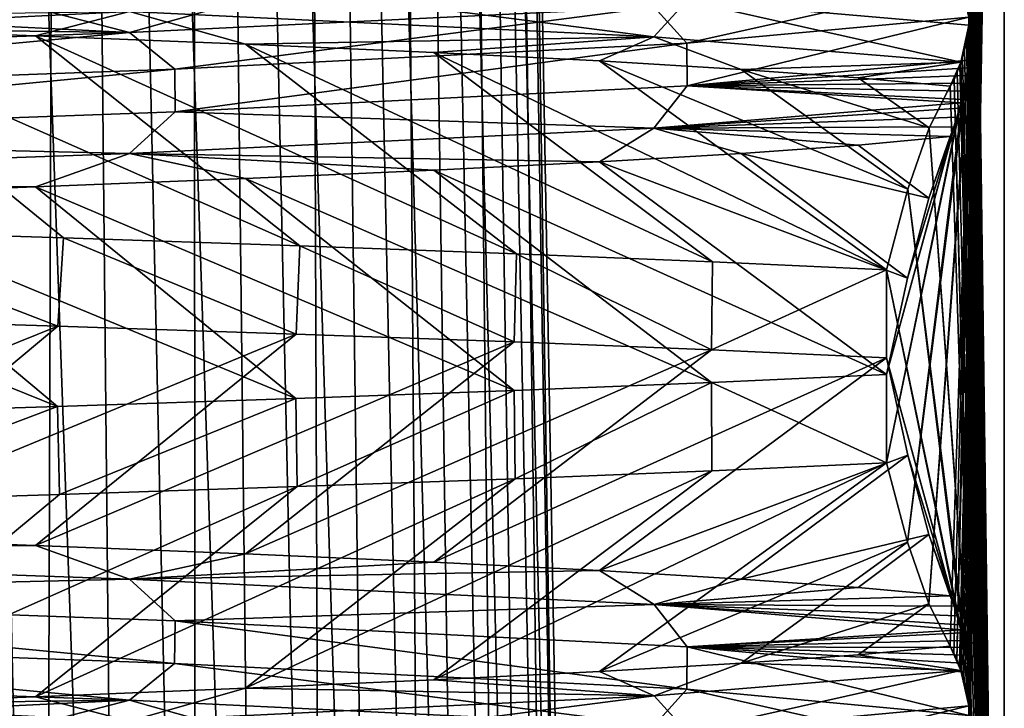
# Model space of a CAD drawing. Header units: millimetres. Extents: x -39 to 39, y -2 to 145.
# Tile 382 of 656: x 10 to 13, y 30 to 32. Entities that reach past the tile are written whole.
import ezdxf

# ---------------------------------------------------------------- set-up
doc = ezdxf.new("R2010")
doc.units = ezdxf.units.MM
doc.header["$LTSCALE"] = 65.185185
for name, color, linetype in [('460', 7, 'CONTINUOUS'), ('528', 7, 'CONTINUOUS'), ('529', 7, 'CONTINUOUS'), ('567', 7, 'CONTINUOUS'), ('574', 7, 'CONTINUOUS'), ('575', 7, 'CONTINUOUS'), ('628', 7, 'CONTINUOUS'), ('629', 7, 'CONTINUOUS'), ('630', 7, 'CONTINUOUS')]:
    doc.layers.add(name, color=color, linetype=linetype)

msp = doc.modelspace()

# ---------------------------------------------------------------- linework, layer by layer
at = {"layer": '460', "linetype": 'Continuous'}
for points in [[(9.4535, 31.1509, -10.5958), (9.4722, 31.4068, -10.5791), (10.1993, 31.1277, -9.88), (9.4535, 31.1509, -10.5958)], [(9.4722, 31.4068, -10.5791), (10.2158, 31.3836, -9.8629), (10.1993, 31.1277, -9.88), (9.4722, 31.4068, -10.5791)], [(10.1993, 31.1277, -9.88), (10.2158, 31.3836, -9.8629), (10.8914, 31.1045, -9.1113), (10.1993, 31.1277, -9.88)], [(10.2158, 31.3836, -9.8629), (10.9026, 31.3606, -9.098), (10.8914, 31.1045, -9.1113), (10.2158, 31.3836, -9.8629)], [(10.8914, 31.1045, -9.1113), (10.9026, 31.3606, -9.098), (11.5258, 31.0814, -8.2943), (10.8914, 31.1045, -9.1113)], [(10.9026, 31.3606, -9.098), (11.5319, 31.3375, -8.2858), (11.5258, 31.0814, -8.2943), (10.9026, 31.3606, -9.098)], [(11.5258, 31.0814, -8.2943), (11.5319, 31.3375, -8.2858), (12.0988, 31.0582, -7.4336), (11.5258, 31.0814, -8.2943)], [(11.5319, 31.3375, -8.2858), (12.1014, 31.3145, -7.4293), (12.0988, 31.0582, -7.4336), (11.5319, 31.3375, -8.2858)], [(12.1014, 31.3145, -7.4293), (12.6076, 31.2914, -6.5337), (12.0988, 31.0582, -7.4336), (12.1014, 31.3145, -7.4293)], [(12.6076, 31.2914, -6.5337), (12.6076, 31.035, -6.5337), (12.0988, 31.0582, -7.4336), (12.6076, 31.2914, -6.5337)], [(12.6076, 30.987, 6.5337), (12.0986, 30.9638, 7.4339), (12.6076, 30.7306, 6.5337), (12.6076, 30.987, 6.5337)], [(11.5254, 30.9406, 8.295), (10.8907, 30.9174, 9.1122), (10.8948, 30.6612, 9.1074), (11.5254, 30.9406, 8.295)], [(11.528, 30.6843, 8.2913), (11.5254, 30.9406, 8.295), (10.8948, 30.6612, 9.1074), (11.528, 30.6843, 8.2913)], [(12.0986, 30.9638, 7.4339), (11.5254, 30.9406, 8.295), (11.528, 30.6843, 8.2913), (12.0986, 30.9638, 7.4339)], [(12.0999, 30.7075, 7.4319), (12.0986, 30.9638, 7.4339), (11.528, 30.6843, 8.2913), (12.0999, 30.7075, 7.4319)], [(12.6076, 30.7306, 6.5337), (12.0986, 30.9638, 7.4339), (12.0999, 30.7075, 7.4319), (12.6076, 30.7306, 6.5337)], [(10.8907, 30.9174, 9.1122), (10.1982, 30.8942, 9.8811), (10.2038, 30.638, 9.8753), (10.8907, 30.9174, 9.1122)], [(10.8948, 30.6612, 9.1074), (10.8907, 30.9174, 9.1122), (10.2038, 30.638, 9.8753), (10.8948, 30.6612, 9.1074)], [(10.1982, 30.8942, 9.8811), (9.4521, 30.871, 10.5971), (9.4601, 30.6149, 10.59), (10.1982, 30.8942, 9.8811)], [(10.2038, 30.638, 9.8753), (10.1982, 30.8942, 9.8811), (9.4601, 30.6149, 10.59), (10.2038, 30.638, 9.8753)]]:
    msp.add_3dface(points, dxfattribs=at)
at = {"layer": '528', "linetype": 'Continuous'}
for points in [[(12.8194, 30.1403, 2.4914), (12.95, 35.8), (12.8122, 30.1593, 2.6303), (12.8194, 30.1403, 2.4914)], [(12.8122, 30.1593, 2.6303), (12.95, 35.8), (12.8495, 31.9313, 1.9186), (12.8122, 30.1593, 2.6303)], [(12.8238, 30.1273, 2.4074), (12.95, 35.8), (12.8194, 30.1403, 2.4914), (12.8238, 30.1273, 2.4074)], [(12.8255, 30.1219, 2.3749), (12.95, 35.8), (12.8238, 30.1273, 2.4074), (12.8255, 30.1219, 2.3749)], [(12.8308, 30.1041, 2.2745), (12.95, 35.8), (12.8255, 30.1219, 2.3749), (12.8308, 30.1041, 2.2745)], [(12.8355, 30.0857, 2.184), (12.95, 35.8), (12.8308, 30.1041, 2.2745), (12.8355, 30.0857, 2.184)], [(12.8401, 30.0654, 2.0979), (12.95, 35.8), (12.8355, 30.0857, 2.184), (12.8401, 30.0654, 2.0979)], [(12.8442, 30.0424, 2.0183), (12.95, 35.8), (12.8401, 30.0654, 2.0979), (12.8442, 30.0424, 2.0183)], [(12.8467, 30.0248, 1.9707), (12.95, 35.8), (12.8442, 30.0424, 2.0183), (12.8467, 30.0248, 1.9707)], [(12.8478, 30.0153, 1.9499), (12.95, 35.8), (12.8467, 30.0248, 1.9707), (12.8478, 30.0153, 1.9499)], [(12.8478, 32.0153, 1.9499), (12.95, 35.8), (12.8467, 32.0248, 1.9707), (12.8478, 32.0153, 1.9499)], [(12.8503, 29.9766, 1.9023), (12.95, 35.8), (12.8478, 30.0153, 1.9499), (12.8503, 29.9766, 1.9023)], [(12.8503, 31.9766, 1.9023), (12.95, 35.8), (12.8478, 32.0153, 1.9499), (12.8503, 31.9766, 1.9023)], [(12.8495, 31.9313, 1.9186), (12.95, 35.8), (12.8503, 31.9766, 1.9023), (12.8495, 31.9313, 1.9186)], [(12.95, 26.5), (12.95, 35.8), (12.8503, 29.9766, 1.9023), (12.95, 26.5)], [(12.7307, 30.3204, 4.1854), (12.7927, 30.1975, 3.001), (12.8495, 31.9313, 1.9186), (12.7307, 30.3204, 4.1854)], [(12.8467, 31.9004, 1.9703), (12.7307, 30.3204, 4.1854), (12.8495, 31.9313, 1.9186), (12.8467, 31.9004, 1.9703)], [(12.7927, 30.1975, 3.001), (12.8034, 30.1788, 2.798), (12.8495, 31.9313, 1.9186), (12.7927, 30.1975, 3.001)], [(12.8034, 30.1788, 2.798), (12.8122, 30.1593, 2.6303), (12.8495, 31.9313, 1.9186), (12.8034, 30.1788, 2.798)], [(12.8438, 31.8776, 2.0257), (12.7307, 30.3204, 4.1854), (12.8467, 31.9004, 1.9703), (12.8438, 31.8776, 2.0257)], [(12.6689, 30.4998, 5.3634), (12.7307, 30.3204, 4.1854), (12.8438, 31.8776, 2.0257), (12.6689, 30.4998, 5.3634)], [(12.8404, 31.8554, 2.0917), (12.6689, 30.4998, 5.3634), (12.8438, 31.8776, 2.0257), (12.8404, 31.8554, 2.0917)], [(12.8364, 31.8332, 2.1685), (12.6689, 30.4998, 5.3634), (12.8404, 31.8554, 2.0917), (12.8364, 31.8332, 2.1685)], [(12.8316, 31.8101, 2.2583), (12.6689, 30.4998, 5.3634), (12.8364, 31.8332, 2.1685), (12.8316, 31.8101, 2.2583)], [(12.6076, 30.7306, 6.5337), (12.6689, 30.4998, 5.3634), (12.8316, 31.8101, 2.2583), (12.6076, 30.7306, 6.5337)], [(12.8261, 31.786, 2.3635), (12.6076, 30.7306, 6.5337), (12.8316, 31.8101, 2.2583), (12.8261, 31.786, 2.3635)], [(12.8237, 31.7762, 2.4091), (12.6076, 30.7306, 6.5337), (12.8261, 31.786, 2.3635), (12.8237, 31.7762, 2.4091)], [(12.8197, 31.7607, 2.4856), (12.6076, 30.7306, 6.5337), (12.8237, 31.7762, 2.4091), (12.8197, 31.7607, 2.4856)], [(12.6076, 30.987, 6.5337), (12.6076, 30.7306, 6.5337), (12.8197, 31.7607, 2.4856), (12.6076, 30.987, 6.5337)], [(12.8123, 31.7342, 2.628), (12.6076, 30.987, 6.5337), (12.8197, 31.7607, 2.4856), (12.8123, 31.7342, 2.628)], [(12.6687, 31.2663, 5.3676), (12.6076, 30.987, 6.5337), (12.8123, 31.7342, 2.628), (12.6687, 31.2663, 5.3676)], [(12.8034, 31.7063, 2.7974), (12.6687, 31.2663, 5.3676), (12.8123, 31.7342, 2.628), (12.8034, 31.7063, 2.7974)], [(12.7305, 31.4987, 4.1892), (12.6687, 31.2663, 5.3676), (12.8034, 31.7063, 2.7974), (12.7305, 31.4987, 4.1892)], [(12.7927, 31.6778, 3.001), (12.7305, 31.4987, 4.1892), (12.8034, 31.7063, 2.7974), (12.7927, 31.6778, 3.001)]]:
    msp.add_3dface(points, dxfattribs=at)
at = {"layer": '529', "linetype": 'Continuous'}
for points in [[(12.95, 35.8), (12.95, 26.5), (12.85, 34.0799, -1.9079), (12.95, 35.8)], [(12.85, 34.0799, -1.9079), (12.95, 26.5), (12.8499, 34.0335, -1.9103), (12.85, 34.0799, -1.9079)], [(12.8499, 34.0335, -1.9103), (12.95, 26.5), (12.8473, 34.0017, -1.9603), (12.8499, 34.0335, -1.9103)], [(12.8473, 34.0017, -1.9603), (12.95, 26.5), (12.844, 33.9781, -2.023), (12.8473, 34.0017, -1.9603)], [(12.844, 33.9781, -2.023), (12.95, 26.5), (12.8398, 33.9555, -2.1022), (12.844, 33.9781, -2.023)], [(12.8398, 33.9555, -2.1022), (12.95, 26.5), (12.8346, 33.9325, -2.2017), (12.8398, 33.9555, -2.1022)], [(12.8346, 33.9325, -2.2017), (12.95, 26.5), (12.8283, 33.9091, -2.3228), (12.8346, 33.9325, -2.2017)], [(12.8237, 33.8943, -2.4099), (12.95, 26.5), (12.821, 33.8863, -2.4612), (12.8237, 33.8943, -2.4099)], [(12.821, 33.8863, -2.4612), (12.95, 26.5), (12.85, 32.0799, -1.9079), (12.821, 33.8863, -2.4612)], [(12.8283, 33.9091, -2.3228), (12.95, 26.5), (12.8237, 33.8943, -2.4099), (12.8283, 33.9091, -2.3228)], [(12.85, 32.0799, -1.9079), (12.95, 26.5), (12.8499, 32.0335, -1.9103), (12.85, 32.0799, -1.9079)], [(12.8499, 32.0335, -1.9103), (12.95, 26.5), (12.8473, 32.0017, -1.9603), (12.8499, 32.0335, -1.9103)], [(12.8473, 32.0017, -1.9603), (12.95, 26.5), (12.844, 31.9781, -2.023), (12.8473, 32.0017, -1.9603)], [(12.844, 31.9781, -2.023), (12.95, 26.5), (12.8398, 31.9555, -2.1022), (12.844, 31.9781, -2.023)], [(12.8398, 31.9555, -2.1022), (12.95, 26.5), (12.8346, 31.9325, -2.2017), (12.8398, 31.9555, -2.1022)], [(12.8346, 31.9325, -2.2017), (12.95, 26.5), (12.8283, 31.9091, -2.3228), (12.8346, 31.9325, -2.2017)], [(12.821, 31.8863, -2.4612), (12.95, 26.5), (12.8131, 31.8649, -2.613), (12.821, 31.8863, -2.4612)], [(12.8237, 31.8943, -2.4099), (12.95, 26.5), (12.821, 31.8863, -2.4612), (12.8237, 31.8943, -2.4099)], [(12.8283, 31.9091, -2.3228), (12.95, 26.5), (12.8237, 31.8943, -2.4099), (12.8283, 31.9091, -2.3228)], [(12.8131, 31.8649, -2.613), (12.95, 26.5), (12.8039, 31.8442, -2.7882), (12.8131, 31.8649, -2.613)], [(12.7315, 31.7036, -4.1702), (12.7927, 31.8245, -3.001), (12.8494, 30.0916, -1.9198), (12.7315, 31.7036, -4.1702)], [(12.7927, 31.8245, -3.001), (12.8039, 31.8442, -2.7882), (12.8494, 30.0916, -1.9198), (12.7927, 31.8245, -3.001)], [(12.8039, 31.8442, -2.7882), (12.95, 26.5), (12.8494, 30.0916, -1.9198), (12.8039, 31.8442, -2.7882)], [(12.6697, 31.5248, -5.3485), (12.7315, 31.7036, -4.1702), (12.8467, 30.1217, -1.9706), (12.6697, 31.5248, -5.3485)], [(12.8467, 30.1217, -1.9706), (12.7315, 31.7036, -4.1702), (12.8494, 30.0916, -1.9198), (12.8467, 30.1217, -1.9706)], [(12.6076, 31.2914, -6.5337), (12.6697, 31.5248, -5.3485), (12.831, 30.2148, -2.2707), (12.6076, 31.2914, -6.5337)], [(12.8353, 30.194, -2.1877), (12.831, 30.2148, -2.2707), (12.6697, 31.5248, -5.3485), (12.8353, 30.194, -2.1877)], [(12.8353, 30.194, -2.1877), (12.6697, 31.5248, -5.3485), (12.8395, 30.1718, -2.1089), (12.8353, 30.194, -2.1877)], [(12.8395, 30.1718, -2.1089), (12.6697, 31.5248, -5.3485), (12.8434, 30.1477, -2.0348), (12.8395, 30.1718, -2.1089)], [(12.8434, 30.1477, -2.0348), (12.6697, 31.5248, -5.3485), (12.8467, 30.1217, -1.9706), (12.8434, 30.1477, -2.0348)], [(12.6076, 31.035, -6.5337), (12.6076, 31.2914, -6.5337), (12.8202, 30.2597, -2.4772), (12.6076, 31.035, -6.5337)], [(12.8202, 30.2597, -2.4772), (12.6076, 31.2914, -6.5337), (12.8239, 30.2453, -2.4067), (12.8202, 30.2597, -2.4772)], [(12.8239, 30.2453, -2.4067), (12.6076, 31.2914, -6.5337), (12.8261, 30.2363, -2.3647), (12.8239, 30.2453, -2.4067)], [(12.8261, 30.2363, -2.3647), (12.6076, 31.2914, -6.5337), (12.831, 30.2148, -2.2707), (12.8261, 30.2363, -2.3647)], [(12.6694, 30.7527, -5.3542), (12.6076, 31.035, -6.5337), (12.8129, 30.2856, -2.6156), (12.6694, 30.7527, -5.3542)], [(12.8129, 30.2856, -2.6156), (12.6076, 31.035, -6.5337), (12.8202, 30.2597, -2.4772), (12.8129, 30.2856, -2.6156)], [(12.7309, 30.5218, -4.1809), (12.6694, 30.7527, -5.3542), (12.8039, 30.3142, -2.7877), (12.7309, 30.5218, -4.1809)], [(12.8039, 30.3142, -2.7877), (12.6694, 30.7527, -5.3542), (12.8129, 30.2856, -2.6156), (12.8039, 30.3142, -2.7877)], [(12.7927, 30.3442, -3.001), (12.7309, 30.5218, -4.1809), (12.8039, 30.3142, -2.7877), (12.7927, 30.3442, -3.001)], [(12.8494, 30.0916, -1.9198), (12.95, 26.5), (12.8504, 30.0483, -1.9003), (12.8494, 30.0916, -1.9198)], [(12.8504, 30.0483, -1.9003), (12.95, 26.5), (12.8483, 30.0116, -1.9404), (12.8504, 30.0483, -1.9003)]]:
    msp.add_3dface(points, dxfattribs=at)
at = {"layer": '567', "linetype": 'Continuous'}
for points in [[(9.9146, 26, -6.2696), (10.159, 26, -5.8653), (9.7745, 43.2089, -5.9253), (9.9146, 26, -6.2696)], [(10.159, 26, -5.8653), (10.3869, 26, -5.4515), (9.7745, 43.2089, -5.9253), (10.159, 26, -5.8653)], [(9.7745, 43.2089, -5.9253), (10.3869, 26, -5.4515), (10.2165, 43.2089, -5.1256), (9.7745, 43.2089, -5.9253)], [(10.159, 26, 5.8653), (9.9146, 26, 6.2696), (9.7745, 43.2089, 5.9253), (10.159, 26, 5.8653)], [(10.2165, 43.2089, 5.1256), (10.159, 26, 5.8653), (9.7745, 43.2089, 5.9253), (10.2165, 43.2089, 5.1256)], [(10.3869, 26, 5.4515), (10.159, 26, 5.8653), (10.2165, 43.2089, 5.1256), (10.3869, 26, 5.4515)], [(10.3869, 26, -5.4515), (10.598, 26, -5.0288), (10.2165, 43.2089, -5.1256), (10.3869, 26, -5.4515)], [(10.598, 26, -5.0288), (10.7919, 26, -4.598), (10.2165, 43.2089, -5.1256), (10.598, 26, -5.0288)], [(10.2165, 43.2089, -5.1256), (10.7919, 26, -4.598), (10.5932, 43.2089, -4.2934), (10.2165, 43.2089, -5.1256)], [(10.598, 26, 5.0288), (10.3869, 26, 5.4515), (10.2165, 43.2089, 5.1256), (10.598, 26, 5.0288)], [(10.5932, 43.2089, 4.2934), (10.598, 26, 5.0288), (10.2165, 43.2089, 5.1256), (10.5932, 43.2089, 4.2934)], [(10.7919, 26, -4.598), (10.9683, 26, -4.1597), (10.5932, 43.2089, -4.2934), (10.7919, 26, -4.598)], [(10.9683, 26, -4.1597), (11.1269, 26, -3.7147), (10.5932, 43.2089, -4.2934), (10.9683, 26, -4.1597)], [(10.5932, 43.2089, -4.2934), (11.1269, 26, -3.7147), (10.9031, 43.2089, -3.4311), (10.5932, 43.2089, -4.2934)], [(10.9683, 26, 4.1597), (10.7919, 26, 4.598), (10.5932, 43.2089, 4.2934), (10.9683, 26, 4.1597)], [(10.9031, 43.2089, 3.4311), (10.9683, 26, 4.1597), (10.5932, 43.2089, 4.2934), (10.9031, 43.2089, 3.4311)], [(10.7919, 26, 4.598), (10.598, 26, 5.0288), (10.5932, 43.2089, 4.2934), (10.7919, 26, 4.598)], [(11.1269, 26, -3.7147), (11.2674, 26, -3.2637), (10.9031, 43.2089, -3.4311), (11.1269, 26, -3.7147)], [(11.2674, 26, -3.2637), (11.3897, 26, -2.8073), (10.9031, 43.2089, -3.4311), (11.2674, 26, -3.2637)], [(10.9031, 43.2089, -3.4311), (11.3897, 26, -2.8073), (11.1429, 43.2089, -2.5465), (10.9031, 43.2089, -3.4311)], [(11.2674, 26, 3.2637), (11.1269, 26, 3.7147), (10.9031, 43.2089, 3.4311), (11.2674, 26, 3.2637)], [(11.1429, 43.2089, 2.5465), (11.2674, 26, 3.2637), (10.9031, 43.2089, 3.4311), (11.1429, 43.2089, 2.5465)], [(11.1269, 26, 3.7147), (10.9683, 26, 4.1597), (10.9031, 43.2089, 3.4311), (11.1269, 26, 3.7147)], [(11.3897, 26, -2.8073), (11.4935, 26, -2.3464), (11.1429, 43.2089, -2.5465), (11.3897, 26, -2.8073)], [(11.4935, 26, -2.3464), (11.5787, 26, -1.8817), (11.1429, 43.2089, -2.5465), (11.4935, 26, -2.3464)], [(11.1429, 43.2089, -2.5465), (11.5787, 26, -1.8817), (11.311, 43.2089, -1.6467), (11.1429, 43.2089, -2.5465)], [(11.4935, 26, 2.3464), (11.3897, 26, 2.8073), (11.1429, 43.2089, 2.5465), (11.4935, 26, 2.3464)], [(11.311, 43.2089, 1.6467), (11.4935, 26, 2.3464), (11.1429, 43.2089, 2.5465), (11.311, 43.2089, 1.6467)], [(11.3897, 26, 2.8073), (11.2674, 26, 3.2637), (11.1429, 43.2089, 2.5465), (11.3897, 26, 2.8073)], [(11.5787, 26, -1.8817), (11.6451, 26, -1.414), (11.311, 43.2089, -1.6467), (11.5787, 26, -1.8817)], [(11.6451, 26, -1.414), (11.6925, 26, -0.9439), (11.311, 43.2089, -1.6467), (11.6451, 26, -1.414)], [(11.311, 43.2089, -1.6467), (11.6925, 26, -0.9439), (11.4064, 43.2089, -0.7371), (11.311, 43.2089, -1.6467)], [(11.6451, 26, 1.414), (11.5787, 26, 1.8817), (11.311, 43.2089, 1.6467), (11.6451, 26, 1.414)], [(11.4064, 43.2089, 0.7371), (11.6451, 26, 1.414), (11.311, 43.2089, 1.6467), (11.4064, 43.2089, 0.7371)], [(11.5787, 26, 1.8817), (11.4935, 26, 2.3464), (11.311, 43.2089, 1.6467), (11.5787, 26, 1.8817)], [(11.6925, 26, 0.9439), (11.6451, 26, 1.414), (11.4064, 43.2089, 0.7371), (11.6925, 26, 0.9439)], [(11.543, 35.6288, 0.6709), (11.6925, 26, 0.9439), (11.4064, 43.2089, 0.7371), (11.543, 35.6288, 0.6709)], [(11.4064, 43.2089, -0.7371), (11.6925, 26, -0.9439), (11.543, 35.6288, -0.6709), (11.4064, 43.2089, -0.7371)], [(11.6801, 27.9956, -0.6043), (11.543, 35.6288, -0.6709), (11.6925, 26, -0.9439), (11.6801, 27.9956, -0.6043)], [(11.6801, 27.9956, 0.6043), (11.6925, 26, 0.9439), (11.543, 35.6288, 0.6709), (11.6801, 27.9956, 0.6043)]]:
    msp.add_3dface(points, dxfattribs=at)
at = {"layer": '574', "linetype": 'Continuous'}
for points in [[(11.543, 35.6288, -0.6709), (11.6801, 27.9956, -0.6043), (7.0698, 33.5151, -0.6525), (11.543, 35.6288, -0.6709)], [(11.6801, 27.9956, -0.6043), (6.8806, 27.9956, -0.6043), (7.0698, 33.5151, -0.6525), (11.6801, 27.9956, -0.6043)]]:
    msp.add_3dface(points, dxfattribs=at)
at = {"layer": '575', "linetype": 'Continuous'}
for points in [[(11.6801, 27.9956, 0.6043), (11.543, 35.6288, 0.6709), (6.8806, 27.9956, 0.6043), (11.6801, 27.9956, 0.6043)], [(11.543, 35.6288, 0.6709), (7.0698, 33.5151, 0.6525), (6.8806, 27.9956, 0.6043), (11.543, 35.6288, 0.6709)]]:
    msp.add_3dface(points, dxfattribs=at)
at = {"layer": '628', "linetype": 'Continuous'}
for points in [[(9.4535, 31.1509, -10.5958), (10.1993, 31.1277, -9.88), (8.7395, 30.5392, -9.8123), (9.4535, 31.1509, -10.5958)], [(8.7395, 30.5392, -9.8123), (10.1993, 31.1277, -9.88), (9.4647, 30.5148, -9.1148), (8.7395, 30.5392, -9.8123)], [(10.1993, 31.1277, -9.88), (10.8914, 31.1045, -9.1113), (9.4647, 30.5148, -9.1148), (10.1993, 31.1277, -9.88)], [(9.4647, 30.5148, -9.1148), (10.8914, 31.1045, -9.1113), (10.1344, 30.4904, -8.3639), (9.4647, 30.5148, -9.1148)], [(10.8914, 31.1045, -9.1113), (11.5258, 31.0814, -8.2943), (10.1344, 30.4904, -8.3639), (10.8914, 31.1045, -9.1113)], [(10.1344, 30.4904, -8.3639), (11.5258, 31.0814, -8.2943), (10.7447, 30.4661, -7.5639), (10.1344, 30.4904, -8.3639)], [(11.5258, 31.0814, -8.2943), (12.0988, 31.0582, -7.4336), (10.7447, 30.4661, -7.5639), (11.5258, 31.0814, -8.2943)], [(10.7447, 30.4661, -7.5639), (12.0988, 31.0582, -7.4336), (11.2919, 30.4417, -6.7195), (10.7447, 30.4661, -7.5639)], [(12.0988, 31.0582, -7.4336), (12.6076, 31.035, -6.5337), (11.2919, 30.4417, -6.7195), (12.0988, 31.0582, -7.4336)], [(11.2919, 30.4417, -6.7195), (12.6076, 31.035, -6.5337), (11.773, 30.4173, -5.8358), (11.2919, 30.4417, -6.7195)], [(12.6076, 31.035, -6.5337), (12.6694, 30.7527, -5.3542), (11.773, 30.4173, -5.8358), (12.6076, 31.035, -6.5337)], [(11.773, 30.4173, -5.8358), (12.6694, 30.7527, -5.3542), (12.185, 30.3929, -4.9178), (11.773, 30.4173, -5.8358)], [(12.6694, 30.7527, -5.3542), (12.7309, 30.5218, -4.1809), (12.185, 30.3929, -4.9178), (12.6694, 30.7527, -5.3542)], [(12.0999, 30.7075, 7.4319), (11.528, 30.6843, 8.2913), (10.7447, 30.0756, 7.5639), (12.0999, 30.7075, 7.4319)], [(11.2919, 30.0999, 6.7195), (12.0999, 30.7075, 7.4319), (10.7447, 30.0756, 7.5639), (11.2919, 30.0999, 6.7195)], [(12.6076, 30.7306, 6.5337), (12.0999, 30.7075, 7.4319), (11.2919, 30.0999, 6.7195), (12.6076, 30.7306, 6.5337)], [(11.773, 30.1243, 5.8358), (12.6076, 30.7306, 6.5337), (11.2919, 30.0999, 6.7195), (11.773, 30.1243, 5.8358)], [(12.6689, 30.4998, 5.3634), (12.6076, 30.7306, 6.5337), (11.773, 30.1243, 5.8358), (12.6689, 30.4998, 5.3634)], [(11.528, 30.6843, 8.2913), (10.8948, 30.6612, 9.1074), (10.1344, 30.0512, 8.3638), (11.528, 30.6843, 8.2913)], [(10.7447, 30.0756, 7.5639), (11.528, 30.6843, 8.2913), (10.1344, 30.0512, 8.3638), (10.7447, 30.0756, 7.5639)], [(10.8948, 30.6612, 9.1074), (10.2038, 30.638, 9.8753), (9.4647, 30.0268, 9.1148), (10.8948, 30.6612, 9.1074)], [(10.1344, 30.0512, 8.3638), (10.8948, 30.6612, 9.1074), (9.4647, 30.0268, 9.1148), (10.1344, 30.0512, 8.3638)], [(10.2038, 30.638, 9.8753), (9.4601, 30.6149, 10.59), (9.4647, 30.0268, 9.1148), (10.2038, 30.638, 9.8753)], [(12.185, 30.3929, -4.9178), (12.7309, 30.5218, -4.1809), (12.5256, 30.3685, -3.971), (12.185, 30.3929, -4.9178)], [(12.7309, 30.5218, -4.1809), (12.7927, 30.3442, -3.001), (12.5256, 30.3685, -3.971), (12.7309, 30.5218, -4.1809)], [(12.185, 30.1487, 4.9178), (12.6689, 30.4998, 5.3634), (11.773, 30.1243, 5.8358), (12.185, 30.1487, 4.9178)], [(12.7307, 30.3204, 4.1854), (12.6689, 30.4998, 5.3634), (12.185, 30.1487, 4.9178), (12.7307, 30.3204, 4.1854)], [(12.5256, 30.1731, 3.971), (12.7307, 30.3204, 4.1854), (12.185, 30.1487, 4.9178), (12.5256, 30.1731, 3.971)], [(12.7927, 30.1975, 3.001), (12.7307, 30.3204, 4.1854), (12.5256, 30.1731, 3.971), (12.7927, 30.1975, 3.001)]]:
    msp.add_3dface(points, dxfattribs=at)
at = {"layer": '629', "linetype": 'Continuous'}
for points in [[(11.9317, 31.9677, -5.2811), (10.4071, 32.0412, -7.8708), (10.5392, 32.1479, -7.6056), (11.9317, 31.9677, -5.2811)], [(12.0274, 32.0727, -4.9256), (11.9317, 31.9677, -5.2811), (10.5392, 32.1479, -7.6056), (12.0274, 32.0727, -4.9256)], [(12.8238, 32.1273, 2.4074), (11.9322, 32.054, 5.2794), (12.0271, 31.949, 4.9261), (12.8238, 32.1273, 2.4074)], [(12.8467, 32.0248, 1.9707), (12.8238, 32.1273, 2.4074), (12.0271, 31.949, 4.9261), (12.8467, 32.0248, 1.9707)], [(12.8468, 32.1215, -1.9701), (12.8473, 32.0017, -1.9603), (12.0274, 32.0727, -4.9256), (12.8468, 32.1215, -1.9701)], [(12.8468, 32.1215, -1.9701), (12.8476, 32.1139, -1.9548), (12.8473, 32.0017, -1.9603), (12.8468, 32.1215, -1.9701)], [(12.8476, 32.1139, -1.9548), (12.8499, 32.0335, -1.9103), (12.8473, 32.0017, -1.9603), (12.8476, 32.1139, -1.9548)], [(10.7447, 32.0756, 7.5639), (10.1344, 32.0512, 8.3639), (10.4078, 31.9805, 7.8695), (10.7447, 32.0756, 7.5639)], [(11.9322, 32.054, 5.2794), (10.7447, 32.0756, 7.5639), (10.4078, 31.9805, 7.8695), (11.9322, 32.054, 5.2794)], [(11.9322, 32.054, 5.2794), (10.4078, 31.9805, 7.8695), (10.5388, 31.8737, 7.6061), (11.9322, 32.054, 5.2794)], [(12.0271, 31.949, 4.9261), (11.9322, 32.054, 5.2794), (10.5388, 31.8737, 7.6061), (12.0271, 31.949, 4.9261)], [(12.8237, 31.8943, -2.4099), (11.9317, 31.9677, -5.2811), (12.0274, 32.0727, -4.9256), (12.8237, 31.8943, -2.4099)], [(12.8473, 32.0017, -1.9603), (12.8237, 31.8943, -2.4099), (12.0274, 32.0727, -4.9256), (12.8473, 32.0017, -1.9603)], [(8.7395, 32.0196, -9.8123), (10.4071, 32.0412, -7.8708), (9.4647, 31.9952, -9.1148), (8.7395, 32.0196, -9.8123)], [(9.4647, 32.0268, 9.1148), (8.7395, 32.0024, 9.8123), (10.4078, 31.9805, 7.8695), (9.4647, 32.0268, 9.1148)], [(10.1344, 32.0512, 8.3639), (9.4647, 32.0268, 9.1148), (10.4078, 31.9805, 7.8695), (10.1344, 32.0512, 8.3639)], [(9.4647, 31.9952, -9.1148), (10.4071, 32.0412, -7.8708), (10.1344, 31.9708, -8.3638), (9.4647, 31.9952, -9.1148)], [(10.1344, 31.9708, -8.3638), (10.4071, 32.0412, -7.8708), (10.7447, 31.9464, -7.5639), (10.1344, 31.9708, -8.3638)], [(10.4071, 32.0412, -7.8708), (11.9317, 31.9677, -5.2811), (10.7447, 31.9464, -7.5639), (10.4071, 32.0412, -7.8708)], [(12.8467, 32.0248, 1.9707), (12.0271, 31.949, 4.9261), (12.0278, 31.8252, 4.9247), (12.8467, 32.0248, 1.9707)], [(12.8467, 31.9004, 1.9703), (12.8467, 32.0248, 1.9707), (12.0278, 31.8252, 4.9247), (12.8467, 31.9004, 1.9703)], [(12.8467, 31.9004, 1.9703), (12.8478, 32.0153, 1.9499), (12.8467, 32.0248, 1.9707), (12.8467, 31.9004, 1.9703)], [(10.4078, 31.9805, 7.8695), (8.7395, 32.0024, 9.8123), (8.3311, 31.9071, 10.0421), (10.4078, 31.9805, 7.8695)], [(12.8473, 32.0017, -1.9603), (12.8283, 31.9091, -2.3228), (12.8237, 31.8943, -2.4099), (12.8473, 32.0017, -1.9603)], [(12.8473, 32.0017, -1.9603), (12.8346, 31.9325, -2.2017), (12.8283, 31.9091, -2.3228), (12.8473, 32.0017, -1.9603)], [(12.8473, 32.0017, -1.9603), (12.8398, 31.9555, -2.1022), (12.8346, 31.9325, -2.2017), (12.8473, 32.0017, -1.9603)], [(12.8473, 32.0017, -1.9603), (12.844, 31.9781, -2.023), (12.8398, 31.9555, -2.1022), (12.8473, 32.0017, -1.9603)], [(12.8467, 31.9004, 1.9703), (12.8495, 31.9313, 1.9186), (12.8478, 32.0153, 1.9499), (12.8467, 31.9004, 1.9703)], [(12.8495, 31.9313, 1.9186), (12.8503, 31.9766, 1.9023), (12.8478, 32.0153, 1.9499), (12.8495, 31.9313, 1.9186)], [(10.4078, 31.9805, 7.8695), (8.3311, 31.9071, 10.0421), (8.4641, 31.7985, 9.8629), (10.4078, 31.9805, 7.8695)], [(10.5388, 31.8737, 7.6061), (10.4078, 31.9805, 7.8695), (8.4641, 31.7985, 9.8629), (10.5388, 31.8737, 7.6061)], [(10.7447, 31.9464, -7.5639), (11.9317, 31.9677, -5.2811), (11.2919, 31.9221, -6.7195), (10.7447, 31.9464, -7.5639)], [(11.2919, 31.9221, -6.7195), (11.9317, 31.9677, -5.2811), (11.773, 31.8977, -5.8358), (11.2919, 31.9221, -6.7195)], [(11.773, 31.8977, -5.8358), (11.9317, 31.9677, -5.2811), (12.185, 31.8733, -4.9178), (11.773, 31.8977, -5.8358)], [(11.9317, 31.9677, -5.2811), (12.8237, 31.8943, -2.4099), (12.185, 31.8733, -4.9178), (11.9317, 31.9677, -5.2811)], [(12.0271, 31.949, 4.9261), (10.5388, 31.8737, 7.6061), (10.5397, 31.75, 7.605), (12.0271, 31.949, 4.9261)], [(12.0278, 31.8252, 4.9247), (12.0271, 31.949, 4.9261), (10.5397, 31.75, 7.605), (12.0278, 31.8252, 4.9247)], [(12.8438, 31.8776, 2.0257), (12.8467, 31.9004, 1.9703), (12.0278, 31.8252, 4.9247), (12.8438, 31.8776, 2.0257)], [(12.185, 31.8733, -4.9178), (12.8237, 31.8943, -2.4099), (12.5256, 31.8489, -3.971), (12.185, 31.8733, -4.9178)], [(12.8237, 31.8943, -2.4099), (12.7927, 31.8245, -3.001), (12.5256, 31.8489, -3.971), (12.8237, 31.8943, -2.4099)], [(12.8237, 31.8943, -2.4099), (12.8039, 31.8442, -2.7882), (12.7927, 31.8245, -3.001), (12.8237, 31.8943, -2.4099)], [(12.8237, 31.8943, -2.4099), (12.8131, 31.8649, -2.613), (12.8039, 31.8442, -2.7882), (12.8237, 31.8943, -2.4099)], [(12.8237, 31.8943, -2.4099), (12.821, 31.8863, -2.4612), (12.8131, 31.8649, -2.613), (12.8237, 31.8943, -2.4099)], [(10.5388, 31.8737, 7.6061), (8.4641, 31.7985, 9.8629), (8.4652, 31.6747, 9.8621), (10.5388, 31.8737, 7.6061)], [(10.5397, 31.75, 7.605), (10.5388, 31.8737, 7.6061), (8.4652, 31.6747, 9.8621), (10.5397, 31.75, 7.605)], [(12.8404, 31.8554, 2.0917), (12.8438, 31.8776, 2.0257), (12.0278, 31.8252, 4.9247), (12.8404, 31.8554, 2.0917)], [(12.8364, 31.8332, 2.1685), (12.8404, 31.8554, 2.0917), (12.0278, 31.8252, 4.9247), (12.8364, 31.8332, 2.1685)], [(12.0278, 31.8252, 4.9247), (10.5397, 31.75, 7.605), (11.9318, 31.7025, 5.2809), (12.0278, 31.8252, 4.9247)], [(12.8237, 31.7762, 2.4091), (12.0278, 31.8252, 4.9247), (11.9318, 31.7025, 5.2809), (12.8237, 31.7762, 2.4091)], [(12.8316, 31.8101, 2.2583), (12.8364, 31.8332, 2.1685), (12.0278, 31.8252, 4.9247), (12.8316, 31.8101, 2.2583)], [(12.8237, 31.7762, 2.4091), (12.8261, 31.786, 2.3635), (12.0278, 31.8252, 4.9247), (12.8237, 31.7762, 2.4091)], [(12.8261, 31.786, 2.3635), (12.8316, 31.8101, 2.2583), (12.0278, 31.8252, 4.9247), (12.8261, 31.786, 2.3635)], [(12.8197, 31.7607, 2.4856), (12.8237, 31.7762, 2.4091), (11.9318, 31.7025, 5.2809), (12.8197, 31.7607, 2.4856)], [(10.5397, 31.75, 7.605), (8.4652, 31.6747, 9.8621), (10.4072, 31.629, 7.8706), (10.5397, 31.75, 7.605)], [(11.9318, 31.7025, 5.2809), (10.5397, 31.75, 7.605), (10.4072, 31.629, 7.8706), (11.9318, 31.7025, 5.2809)], [(12.8123, 31.7342, 2.628), (12.8197, 31.7607, 2.4856), (11.9318, 31.7025, 5.2809), (12.8123, 31.7342, 2.628)], [(12.8034, 31.7063, 2.7974), (12.8123, 31.7342, 2.628), (11.9318, 31.7025, 5.2809), (12.8034, 31.7063, 2.7974)], [(11.9318, 31.7025, 5.2809), (10.4072, 31.629, 7.8706), (11.773, 31.6047, 5.8358), (11.9318, 31.7025, 5.2809)], [(12.185, 31.6291, 4.9178), (11.9318, 31.7025, 5.2809), (11.773, 31.6047, 5.8358), (12.185, 31.6291, 4.9178)], [(12.7927, 31.6778, 3.001), (12.8034, 31.7063, 2.7974), (11.9318, 31.7025, 5.2809), (12.7927, 31.6778, 3.001)], [(12.7927, 31.6778, 3.001), (11.9318, 31.7025, 5.2809), (12.5256, 31.6535, 3.971), (12.7927, 31.6778, 3.001)], [(12.5256, 31.6535, 3.971), (11.9318, 31.7025, 5.2809), (12.185, 31.6291, 4.9178), (12.5256, 31.6535, 3.971)], [(10.4072, 31.629, 7.8706), (8.4652, 31.6747, 9.8621), (8.3306, 31.5555, 10.0428), (10.4072, 31.629, 7.8706)], [(10.4072, 31.629, 7.8706), (8.3306, 31.5555, 10.0428), (10.1344, 31.5316, 8.3639), (10.4072, 31.629, 7.8706)], [(10.7447, 31.5559, 7.5639), (10.4072, 31.629, 7.8706), (10.1344, 31.5316, 8.3639), (10.7447, 31.5559, 7.5639)], [(11.773, 31.6047, 5.8358), (10.4072, 31.629, 7.8706), (11.2919, 31.5803, 6.7195), (11.773, 31.6047, 5.8358)], [(11.2919, 31.5803, 6.7195), (10.4072, 31.629, 7.8706), (10.7447, 31.5559, 7.5639), (11.2919, 31.5803, 6.7195)], [(10.1344, 31.5316, 8.3639), (8.3306, 31.5555, 10.0428), (9.4647, 31.5072, 9.1148), (10.1344, 31.5316, 8.3639)], [(9.4647, 30.5148, -9.1148), (10.1344, 30.4904, -8.3639), (8.3311, 30.4662, -10.0421), (9.4647, 30.5148, -9.1148)], [(10.1344, 30.4904, -8.3639), (10.4077, 30.3927, -7.8696), (8.3311, 30.4662, -10.0421), (10.1344, 30.4904, -8.3639)], [(10.1344, 30.4904, -8.3639), (10.7447, 30.4661, -7.5639), (10.4077, 30.3927, -7.8696), (10.1344, 30.4904, -8.3639)], [(10.4077, 30.3927, -7.8696), (8.4657, 30.3469, -9.8616), (8.3311, 30.4662, -10.0421), (10.4077, 30.3927, -7.8696)], [(10.7447, 30.4661, -7.5639), (11.2919, 30.4417, -6.7195), (10.4077, 30.3927, -7.8696), (10.7447, 30.4661, -7.5639)], [(11.2919, 30.4417, -6.7195), (11.773, 30.4173, -5.8358), (10.4077, 30.3927, -7.8696), (11.2919, 30.4417, -6.7195)], [(10.5401, 30.2716, -7.6043), (8.4657, 30.3469, -9.8616), (10.4077, 30.3927, -7.8696), (10.5401, 30.2716, -7.6043)], [(11.773, 30.4173, -5.8358), (11.9322, 30.3192, -5.2795), (10.4077, 30.3927, -7.8696), (11.773, 30.4173, -5.8358)], [(11.9322, 30.3192, -5.2795), (10.5401, 30.2716, -7.6043), (10.4077, 30.3927, -7.8696), (11.9322, 30.3192, -5.2795)], [(11.773, 30.4173, -5.8358), (12.185, 30.3929, -4.9178), (11.9322, 30.3192, -5.2795), (11.773, 30.4173, -5.8358)], [(12.185, 30.3929, -4.9178), (12.5256, 30.3685, -3.971), (11.9322, 30.3192, -5.2795), (12.185, 30.3929, -4.9178)], [(12.5256, 30.3685, -3.971), (12.7927, 30.3442, -3.001), (11.9322, 30.3192, -5.2795), (12.5256, 30.3685, -3.971)], [(10.5385, 30.1479, -7.6066), (8.4637, 30.2232, -9.8634), (8.4657, 30.3469, -9.8616), (10.5385, 30.1479, -7.6066)], [(10.5401, 30.2716, -7.6043), (10.5385, 30.1479, -7.6066), (8.4657, 30.3469, -9.8616), (10.5401, 30.2716, -7.6043)], [(12.7927, 30.3442, -3.001), (12.8039, 30.3142, -2.7877), (11.9322, 30.3192, -5.2795), (12.7927, 30.3442, -3.001)], [(12.028, 30.1964, -4.924), (10.5401, 30.2716, -7.6043), (11.9322, 30.3192, -5.2795), (12.028, 30.1964, -4.924)], [(12.8039, 30.3142, -2.7877), (12.8129, 30.2856, -2.6156), (11.9322, 30.3192, -5.2795), (12.8039, 30.3142, -2.7877)], [(12.8129, 30.2856, -2.6156), (12.8202, 30.2597, -2.4772), (11.9322, 30.3192, -5.2795), (12.8129, 30.2856, -2.6156)], [(12.8202, 30.2597, -2.4772), (12.8239, 30.2453, -2.4067), (11.9322, 30.3192, -5.2795), (12.8202, 30.2597, -2.4772)], [(12.8239, 30.2453, -2.4067), (12.028, 30.1964, -4.924), (11.9322, 30.3192, -5.2795), (12.8239, 30.2453, -2.4067)], [(12.027, 30.0727, -4.9267), (10.5385, 30.1479, -7.6066), (10.5401, 30.2716, -7.6043), (12.027, 30.0727, -4.9267)], [(12.028, 30.1964, -4.924), (12.027, 30.0727, -4.9267), (10.5401, 30.2716, -7.6043), (12.028, 30.1964, -4.924)], [(10.4074, 30.0412, -7.8704), (8.3307, 30.1147, -10.0427), (8.4637, 30.2232, -9.8634), (10.4074, 30.0412, -7.8704)], [(10.5385, 30.1479, -7.6066), (10.4074, 30.0412, -7.8704), (8.4637, 30.2232, -9.8634), (10.5385, 30.1479, -7.6066)], [(12.8239, 30.2453, -2.4067), (12.8261, 30.2363, -2.3647), (12.028, 30.1964, -4.924), (12.8239, 30.2453, -2.4067)], [(12.8261, 30.2363, -2.3647), (12.831, 30.2148, -2.2707), (12.028, 30.1964, -4.924), (12.8261, 30.2363, -2.3647)], [(12.8467, 29.9969, -1.9714), (12.027, 30.0727, -4.9267), (12.028, 30.1964, -4.924), (12.8467, 29.9969, -1.9714)], [(12.831, 30.2148, -2.2707), (12.8353, 30.194, -2.1877), (12.028, 30.1964, -4.924), (12.831, 30.2148, -2.2707)], [(12.8353, 30.194, -2.1877), (12.8395, 30.1718, -2.1089), (12.028, 30.1964, -4.924), (12.8353, 30.194, -2.1877)], [(12.8395, 30.1718, -2.1089), (12.8434, 30.1477, -2.0348), (12.028, 30.1964, -4.924), (12.8395, 30.1718, -2.1089)], [(12.8434, 30.1477, -2.0348), (12.8467, 30.1217, -1.9706), (12.028, 30.1964, -4.924), (12.8434, 30.1477, -2.0348)], [(12.8467, 30.1217, -1.9706), (12.8467, 29.9969, -1.9714), (12.028, 30.1964, -4.924), (12.8467, 30.1217, -1.9706)], [(12.8238, 30.1273, 2.4074), (12.7927, 30.1975, 3.001), (12.5256, 30.1731, 3.971), (12.8238, 30.1273, 2.4074)], [(12.8238, 30.1273, 2.4074), (12.8034, 30.1788, 2.798), (12.7927, 30.1975, 3.001), (12.8238, 30.1273, 2.4074)], [(12.8238, 30.1273, 2.4074), (12.5256, 30.1731, 3.971), (12.185, 30.1487, 4.9178), (12.8238, 30.1273, 2.4074)], [(12.8238, 30.1273, 2.4074), (12.8122, 30.1593, 2.6303), (12.8034, 30.1788, 2.798), (12.8238, 30.1273, 2.4074)], [(11.932, 29.9677, -5.2806), (10.4074, 30.0412, -7.8704), (10.5385, 30.1479, -7.6066), (11.932, 29.9677, -5.2806)], [(12.027, 30.0727, -4.9267), (11.932, 29.9677, -5.2806), (10.5385, 30.1479, -7.6066), (12.027, 30.0727, -4.9267)], [(12.185, 30.1487, 4.9178), (11.773, 30.1243, 5.8358), (11.9322, 30.054, 5.2794), (12.185, 30.1487, 4.9178)], [(12.8238, 30.1273, 2.4074), (12.185, 30.1487, 4.9178), (11.9322, 30.054, 5.2794), (12.8238, 30.1273, 2.4074)], [(12.8238, 30.1273, 2.4074), (12.8194, 30.1403, 2.4914), (12.8122, 30.1593, 2.6303), (12.8238, 30.1273, 2.4074)], [(8.3307, 30.1147, -10.0427), (10.4074, 30.0412, -7.8704), (8.7395, 30.0196, -9.8123), (8.3307, 30.1147, -10.0427)], [(11.773, 30.1243, 5.8358), (11.2919, 30.0999, 6.7195), (11.9322, 30.054, 5.2794), (11.773, 30.1243, 5.8358)], [(12.8238, 30.1273, 2.4074), (11.9322, 30.054, 5.2794), (12.0271, 29.949, 4.9262), (12.8238, 30.1273, 2.4074)], [(12.8467, 30.0248, 1.9707), (12.8238, 30.1273, 2.4074), (12.0271, 29.949, 4.9262), (12.8467, 30.0248, 1.9707)], [(12.8467, 30.0248, 1.9707), (12.8255, 30.1219, 2.3749), (12.8238, 30.1273, 2.4074), (12.8467, 30.0248, 1.9707)], [(12.8467, 30.0248, 1.9707), (12.8308, 30.1041, 2.2745), (12.8255, 30.1219, 2.3749), (12.8467, 30.0248, 1.9707)], [(12.8467, 30.1217, -1.9706), (12.8494, 30.0916, -1.9198), (12.8483, 30.0116, -1.9404), (12.8467, 30.1217, -1.9706)], [(12.8467, 30.1217, -1.9706), (12.8483, 30.0116, -1.9404), (12.8467, 29.9969, -1.9714), (12.8467, 30.1217, -1.9706)], [(11.2919, 30.0999, 6.7195), (10.7447, 30.0756, 7.5639), (11.9322, 30.054, 5.2794), (11.2919, 30.0999, 6.7195)], [(12.8467, 30.0248, 1.9707), (12.8355, 30.0857, 2.184), (12.8308, 30.1041, 2.2745), (12.8467, 30.0248, 1.9707)], [(12.8467, 30.0248, 1.9707), (12.8401, 30.0654, 2.0979), (12.8355, 30.0857, 2.184), (12.8467, 30.0248, 1.9707)], [(12.8494, 30.0916, -1.9198), (12.8504, 30.0483, -1.9003), (12.8483, 30.0116, -1.9404), (12.8494, 30.0916, -1.9198)], [(10.1344, 30.0512, 8.3638), (9.4647, 30.0268, 9.1148), (10.4078, 29.9805, 7.8695), (10.1344, 30.0512, 8.3638)], [(10.7447, 30.0756, 7.5639), (10.1344, 30.0512, 8.3638), (10.4078, 29.9805, 7.8695), (10.7447, 30.0756, 7.5639)], [(11.9322, 30.054, 5.2794), (10.7447, 30.0756, 7.5639), (10.4078, 29.9805, 7.8695), (11.9322, 30.054, 5.2794)], [(11.9322, 30.054, 5.2794), (10.4078, 29.9805, 7.8695), (10.5386, 29.8737, 7.6063), (11.9322, 30.054, 5.2794)], [(12.0271, 29.949, 4.9262), (11.9322, 30.054, 5.2794), (10.5386, 29.8737, 7.6063), (12.0271, 29.949, 4.9262)], [(12.8237, 29.8942, -2.4107), (11.932, 29.9677, -5.2806), (12.027, 30.0727, -4.9267), (12.8237, 29.8942, -2.4107)], [(12.8467, 29.9969, -1.9714), (12.8237, 29.8942, -2.4107), (12.027, 30.0727, -4.9267), (12.8467, 29.9969, -1.9714)], [(12.8467, 30.0248, 1.9707), (12.8442, 30.0424, 2.0183), (12.8401, 30.0654, 2.0979), (12.8467, 30.0248, 1.9707)], [(8.7395, 30.0196, -9.8123), (10.4074, 30.0412, -7.8704), (9.4647, 29.9952, -9.1148), (8.7395, 30.0196, -9.8123)], [(9.4647, 30.0268, 9.1148), (8.7395, 30.0024, 9.8123), (10.4078, 29.9805, 7.8695), (9.4647, 30.0268, 9.1148)], [(9.4647, 29.9952, -9.1148), (10.4074, 30.0412, -7.8704), (10.1344, 29.9708, -8.3639), (9.4647, 29.9952, -9.1148)], [(10.1344, 29.9708, -8.3639), (10.4074, 30.0412, -7.8704), (10.7447, 29.9464, -7.5639), (10.1344, 29.9708, -8.3639)], [(10.4074, 30.0412, -7.8704), (11.932, 29.9677, -5.2806), (10.7447, 29.9464, -7.5639), (10.4074, 30.0412, -7.8704)], [(12.8467, 30.0248, 1.9707), (12.0271, 29.949, 4.9262), (12.0278, 29.8252, 4.9246), (12.8467, 30.0248, 1.9707)], [(12.8467, 29.9004, 1.9703), (12.8467, 30.0248, 1.9707), (12.0278, 29.8252, 4.9246), (12.8467, 29.9004, 1.9703)], [(12.8467, 29.9004, 1.9703), (12.8478, 30.0153, 1.9499), (12.8467, 30.0248, 1.9707), (12.8467, 29.9004, 1.9703)]]:
    msp.add_3dface(points, dxfattribs=at)
at = {"layer": '630', "linetype": 'Continuous'}
for points in [[(10.9026, 31.3606, -9.098), (10.2158, 31.3836, -9.8629), (9.4647, 31.9952, -9.1148), (10.9026, 31.3606, -9.098)], [(10.9026, 31.3606, -9.098), (9.4647, 31.9952, -9.1148), (10.1344, 31.9708, -8.3638), (10.9026, 31.3606, -9.098)], [(10.2158, 31.3836, -9.8629), (9.4722, 31.4068, -10.5791), (9.4647, 31.9952, -9.1148), (10.2158, 31.3836, -9.8629)], [(11.5319, 31.3375, -8.2858), (10.9026, 31.3606, -9.098), (10.1344, 31.9708, -8.3638), (11.5319, 31.3375, -8.2858)], [(11.5319, 31.3375, -8.2858), (10.1344, 31.9708, -8.3638), (10.7447, 31.9464, -7.5639), (11.5319, 31.3375, -8.2858)], [(12.1014, 31.3145, -7.4293), (11.5319, 31.3375, -8.2858), (10.7447, 31.9464, -7.5639), (12.1014, 31.3145, -7.4293)], [(12.1014, 31.3145, -7.4293), (10.7447, 31.9464, -7.5639), (11.2919, 31.9221, -6.7195), (12.1014, 31.3145, -7.4293)], [(12.6076, 31.2914, -6.5337), (12.1014, 31.3145, -7.4293), (11.2919, 31.9221, -6.7195), (12.6076, 31.2914, -6.5337)], [(12.6076, 31.2914, -6.5337), (11.2919, 31.9221, -6.7195), (11.773, 31.8977, -5.8358), (12.6076, 31.2914, -6.5337)], [(12.6697, 31.5248, -5.3485), (12.6076, 31.2914, -6.5337), (11.773, 31.8977, -5.8358), (12.6697, 31.5248, -5.3485)], [(12.6697, 31.5248, -5.3485), (11.773, 31.8977, -5.8358), (12.185, 31.8733, -4.9178), (12.6697, 31.5248, -5.3485)], [(12.7315, 31.7036, -4.1702), (12.6697, 31.5248, -5.3485), (12.185, 31.8733, -4.9178), (12.7315, 31.7036, -4.1702)], [(12.7315, 31.7036, -4.1702), (12.185, 31.8733, -4.9178), (12.5256, 31.8489, -3.971), (12.7315, 31.7036, -4.1702)], [(12.7927, 31.8245, -3.001), (12.7315, 31.7036, -4.1702), (12.5256, 31.8489, -3.971), (12.7927, 31.8245, -3.001)], [(12.7305, 31.4987, 4.1892), (12.5256, 31.6535, 3.971), (12.185, 31.6291, 4.9178), (12.7305, 31.4987, 4.1892)], [(12.7305, 31.4987, 4.1892), (12.7927, 31.6778, 3.001), (12.5256, 31.6535, 3.971), (12.7305, 31.4987, 4.1892)], [(12.6687, 31.2663, 5.3676), (12.185, 31.6291, 4.9178), (11.773, 31.6047, 5.8358), (12.6687, 31.2663, 5.3676)], [(12.6687, 31.2663, 5.3676), (12.7305, 31.4987, 4.1892), (12.185, 31.6291, 4.9178), (12.6687, 31.2663, 5.3676)], [(12.6076, 30.987, 6.5337), (11.773, 31.6047, 5.8358), (11.2919, 31.5803, 6.7195), (12.6076, 30.987, 6.5337)], [(12.6076, 30.987, 6.5337), (12.6687, 31.2663, 5.3676), (11.773, 31.6047, 5.8358), (12.6076, 30.987, 6.5337)], [(12.0986, 30.9638, 7.4339), (11.2919, 31.5803, 6.7195), (10.7447, 31.5559, 7.5639), (12.0986, 30.9638, 7.4339)], [(12.0986, 30.9638, 7.4339), (12.6076, 30.987, 6.5337), (11.2919, 31.5803, 6.7195), (12.0986, 30.9638, 7.4339)], [(11.5254, 30.9406, 8.295), (10.7447, 31.5559, 7.5639), (10.1344, 31.5316, 8.3639), (11.5254, 30.9406, 8.295)], [(11.5254, 30.9406, 8.295), (12.0986, 30.9638, 7.4339), (10.7447, 31.5559, 7.5639), (11.5254, 30.9406, 8.295)], [(10.8907, 30.9174, 9.1122), (10.1344, 31.5316, 8.3639), (9.4647, 31.5072, 9.1148), (10.8907, 30.9174, 9.1122)], [(10.8907, 30.9174, 9.1122), (11.5254, 30.9406, 8.295), (10.1344, 31.5316, 8.3639), (10.8907, 30.9174, 9.1122)], [(10.1982, 30.8942, 9.8811), (9.4647, 31.5072, 9.1148), (8.7395, 31.4828, 9.8123), (10.1982, 30.8942, 9.8811)], [(9.4521, 30.871, 10.5971), (10.1982, 30.8942, 9.8811), (8.7395, 31.4828, 9.8123), (9.4521, 30.871, 10.5971)], [(10.1982, 30.8942, 9.8811), (10.8907, 30.9174, 9.1122), (9.4647, 31.5072, 9.1148), (10.1982, 30.8942, 9.8811)]]:
    msp.add_3dface(points, dxfattribs=at)

doc.saveas('drawing.dxf')
